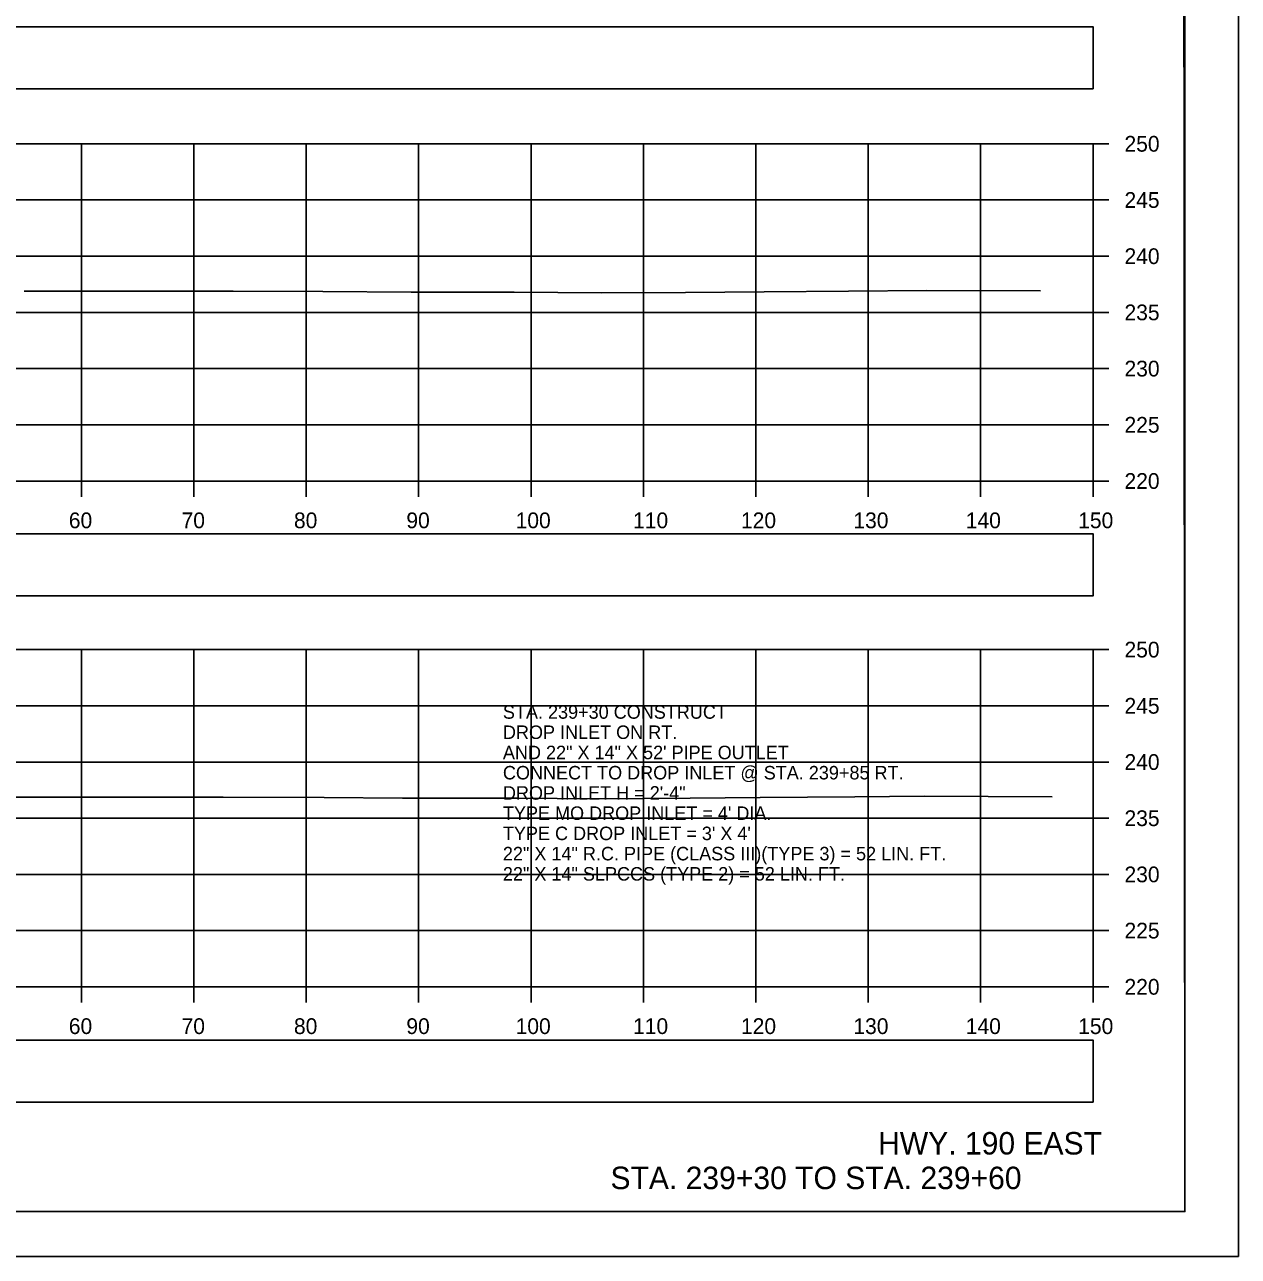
# Model space of a CAD drawing. Extents: x 1369627 to 1374022, y 380035 to 398173.
# Drawn here: x 1372153.5 to 1372261.5, y 389212.3 to 389321.9 of the extents above; entities that cross this region are included whole.
import ezdxf

# ---------------------------------------------------------------- set-up
doc = ezdxf.new("R2010")
doc.units = 0
for name, color, linetype in [('Default', 7, 'Continuous'), ('R_Axis', 7, 'Continuous'), ('R_Axis Annot', 7, 'Continuous'), ('R_Border', 7, 'Continuous'), ('R_Draft', 7, 'Continuous'), ('R_Exist Surface', 7, 'Continuous'), ('R_Grid', 7, 'Continuous'), ('R_No Plot', 7, 'Continuous'), ('R_Water Annot', 7, 'Continuous')]:
    doc.layers.add(name, color=color, linetype=linetype)

msp = doc.modelspace()

# ---------------------------------------------------------------- linework, layer by layer
at = {"layer": 'Default'}
for points in [[(1371948.53, 389316.19), (1372248.53, 389316.19), (1372248.53, 389321.71), (1371948.53, 389321.71)], [(1371948.53, 389271.07), (1372248.53, 389271.07), (1372248.53, 389276.6), (1371948.53, 389276.6)], [(1371948.53, 389226.03), (1372248.53, 389226.03), (1372248.53, 389231.55), (1371948.53, 389231.55)]]:
    msp.add_lwpolyline(points, close=True, dxfattribs=at)
at = {"layer": 'R_Axis'}
for p, q in [((1372248.53, 389281.29), (1372248.53, 389311.29)), ((1372249.93, 389311.29), (1372248.53, 389311.29)), ((1372249.93, 389306.29), (1372248.53, 389306.29)), ((1372249.93, 389301.29), (1372248.53, 389301.29)), ((1372249.93, 389296.29), (1372248.53, 389296.29)), ((1372249.93, 389291.29), (1372248.53, 389291.29)), ((1372249.93, 389286.29), (1372248.53, 389286.29)), ((1371948.53, 389281.29), (1372248.53, 389281.29)), ((1372158.53, 389279.89), (1372158.53, 389281.29)), ((1372168.53, 389279.89), (1372168.53, 389281.29)), ((1372178.53, 389279.89), (1372178.53, 389281.29)), ((1372188.53, 389279.89), (1372188.53, 389281.29)), ((1372198.53, 389279.89), (1372198.53, 389281.29)), ((1372208.53, 389279.89), (1372208.53, 389281.29)), ((1372218.53, 389279.89), (1372218.53, 389281.29)), ((1372228.53, 389279.89), (1372228.53, 389281.29)), ((1372238.53, 389279.89), (1372238.53, 389281.29)), ((1372248.53, 389279.89), (1372248.53, 389281.29)), ((1372249.93, 389281.29), (1372248.53, 389281.29)), ((1372248.53, 389236.29), (1372248.53, 389266.29)), ((1372249.93, 389266.29), (1372248.53, 389266.29)), ((1372249.93, 389261.29), (1372248.53, 389261.29)), ((1372249.93, 389256.29), (1372248.53, 389256.29)), ((1372249.93, 389251.29), (1372248.53, 389251.29)), ((1372249.93, 389246.29), (1372248.53, 389246.29)), ((1372249.93, 389241.29), (1372248.53, 389241.29)), ((1371948.53, 389236.29), (1372248.53, 389236.29)), ((1372158.53, 389234.89), (1372158.53, 389236.29)), ((1372168.53, 389234.89), (1372168.53, 389236.29)), ((1372178.53, 389234.89), (1372178.53, 389236.29)), ((1372188.53, 389234.89), (1372188.53, 389236.29)), ((1372198.53, 389234.89), (1372198.53, 389236.29)), ((1372208.53, 389234.89), (1372208.53, 389236.29)), ((1372218.53, 389234.89), (1372218.53, 389236.29)), ((1372228.53, 389234.89), (1372228.53, 389236.29)), ((1372238.53, 389234.89), (1372238.53, 389236.29)), ((1372248.53, 389234.89), (1372248.53, 389236.29)), ((1372249.93, 389236.29), (1372248.53, 389236.29))]:
    msp.add_line(p, q, dxfattribs=at)
at = {"layer": 'R_Border'}
for q in [(1372256.71, 389421.75), (1371940.53, 389216.29)]:
    msp.add_line((1372256.71, 389216.29), q, dxfattribs=at)
at = {"layer": 'R_Exist Surface'}
for points in [[(1372153.44, 389298.17), (1372161.63, 389298.17), (1372172.02, 389298.17), (1372180.02, 389298.15), (1372187.87, 389298.09), (1372197.03, 389298.08), (1372204.81, 389298.02), (1372212.27, 389298.07), (1372219.27, 389298.13), (1372226.78, 389298.19), (1372233.75, 389298.25), (1372243.87, 389298.21)], [(1372152.69, 389253.16), (1372161.87, 389253.15), (1372171.15, 389253.15), (1372180.13, 389253.13), (1372187.11, 389253.08), (1372197.41, 389253.06), (1372204.31, 389253.01), (1372212.7, 389253.07), (1372218.91, 389253.12), (1372227.34, 389253.19), (1372233.51, 389253.24), (1372244.89, 389253.2)]]:
    msp.add_lwpolyline(points, dxfattribs=at)
at = {"layer": 'R_Grid'}
for p, q in [((1371948.53, 389311.29), (1372248.53, 389311.29)), ((1372158.53, 389281.29), (1372158.53, 389311.29)), ((1372168.53, 389281.29), (1372168.53, 389311.29)), ((1372178.53, 389281.29), (1372178.53, 389311.29)), ((1372188.53, 389281.29), (1372188.53, 389311.29)), ((1372198.53, 389281.29), (1372198.53, 389311.29)), ((1372208.53, 389281.29), (1372208.53, 389311.29)), ((1372218.53, 389281.29), (1372218.53, 389311.29)), ((1372228.53, 389281.29), (1372228.53, 389311.29)), ((1372238.53, 389281.29), (1372238.53, 389311.29)), ((1372248.53, 389281.29), (1372248.53, 389311.29)), ((1371948.53, 389306.29), (1372248.53, 389306.29)), ((1371948.53, 389301.29), (1372248.53, 389301.29)), ((1371948.53, 389296.29), (1372248.53, 389296.29)), ((1371948.53, 389291.29), (1372248.53, 389291.29)), ((1371948.53, 389286.29), (1372248.53, 389286.29)), ((1371948.53, 389281.29), (1372248.53, 389281.29)), ((1371948.53, 389266.29), (1372248.53, 389266.29)), ((1372158.53, 389236.29), (1372158.53, 389266.29)), ((1372168.53, 389236.29), (1372168.53, 389266.29)), ((1372178.53, 389236.29), (1372178.53, 389266.29)), ((1372188.53, 389236.29), (1372188.53, 389266.29)), ((1372198.53, 389236.29), (1372198.53, 389266.29)), ((1372208.53, 389236.29), (1372208.53, 389266.29)), ((1372218.53, 389236.29), (1372218.53, 389266.29)), ((1372228.53, 389236.29), (1372228.53, 389266.29)), ((1372238.53, 389236.29), (1372238.53, 389266.29)), ((1372248.53, 389236.29), (1372248.53, 389266.29)), ((1371948.53, 389261.29), (1372248.53, 389261.29)), ((1371948.53, 389256.29), (1372248.53, 389256.29)), ((1371948.53, 389251.29), (1372248.53, 389251.29)), ((1371948.53, 389246.29), (1372248.53, 389246.29)), ((1371948.53, 389241.29), (1372248.53, 389241.29)), ((1371948.53, 389236.29), (1372248.53, 389236.29))]:
    msp.add_line(p, q, dxfattribs=at)
at = {"layer": 'R_No Plot'}
msp.add_line((1371928.13, 389212.31), (1372261.46, 389212.31), dxfattribs=at)
for points in [[(1371928.12, 389425.65), (1372261.46, 389425.65), (1372261.46, 389212.31), (1371928.12, 389212.31)], [(1372174.45, 389421.75), (1372194.07, 389421.75), (1372194.07, 389411.87), (1372210.18, 389411.87), (1372233.38, 389411.87), (1372233.38, 389379.2), (1372256.59, 389379.2), (1372256.71, 389216.29), (1371940.53, 389216.29), (1371940.53, 389421.75)]]:
    msp.add_lwpolyline(points, close=True, dxfattribs=at)

# ---------------------------------------------------------------- texts
at = {"layer": 'R_Axis Annot'}
for s, p in [('250', (1372251.33, 389310.59)), ('245', (1372251.33, 389305.59)), ('240', (1372251.33, 389300.59)), ('235', (1372251.33, 389295.59)), ('230', (1372251.33, 389290.59)), ('225', (1372251.33, 389285.59)), ('220', (1372251.33, 389280.59)), ('60', (1372157.41, 389277.09)), ('70', (1372167.44, 389277.09)), ('80', (1372177.44, 389277.09)), ('90', (1372187.44, 389277.09)), ('100', (1372197.16, 389277.09)), ('110', (1372207.61, 389277.09)), ('120', (1372217.21, 389277.09)), ('130', (1372227.21, 389277.09)), ('140', (1372237.21, 389277.09)), ('150', (1372247.21, 389277.09)), ('250', (1372251.33, 389265.59)), ('245', (1372251.33, 389260.59)), ('240', (1372251.33, 389255.59)), ('235', (1372251.33, 389250.59)), ('230', (1372251.33, 389245.59)), ('225', (1372251.33, 389240.59)), ('220', (1372251.33, 389235.59)), ('60', (1372157.41, 389232.09)), ('70', (1372167.44, 389232.09)), ('80', (1372177.44, 389232.09)), ('90', (1372187.44, 389232.09)), ('100', (1372197.16, 389232.09)), ('110', (1372207.61, 389232.09)), ('120', (1372217.21, 389232.09)), ('130', (1372227.21, 389232.09)), ('140', (1372237.21, 389232.09)), ('150', (1372247.21, 389232.09))]:
    msp.add_text(s, height=1.4, dxfattribs=at).set_placement(p)
at = {"layer": 'R_Draft'}
for s, p in [('HWY. 190 EAST', (1372229.41, 389221.37)), ('STA. 239+30 TO STA. 239+60', (1372205.6, 389218.29))]:
    msp.add_text(s, height=2, dxfattribs=at).set_placement(p)
at = {"layer": 'R_Water Annot'}
for s, p in [('STA. 239+30 CONSTRUCT', (1372196.03, 389260.14)), ('DROP INLET ON RT.', (1372196.03, 389258.34)), ('AND 22" X 14" X 52\' PIPE OUTLET', (1372196.03, 389256.54)), ('CONNECT TO DROP INLET @ STA. 239+85 RT.', (1372196.03, 389254.74)), ('DROP INLET H = 2\'-4"', (1372196.03, 389252.94)), ("TYPE MO DROP INLET = 4' DIA.", (1372196.03, 389251.14)), ("TYPE C DROP INLET = 3' X 4'", (1372196.03, 389249.34)), ('22" X 14" R.C. PIPE (CLASS III)(TYPE 3) = 52 LIN. FT.', (1372196.03, 389247.54)), ('22" X 14" SLPCCS (TYPE 2) = 52 LIN. FT.', (1372196.03, 389245.74))]:
    msp.add_text(s, height=1.2, dxfattribs=at).set_placement(p)

doc.saveas('drawing.dxf')
